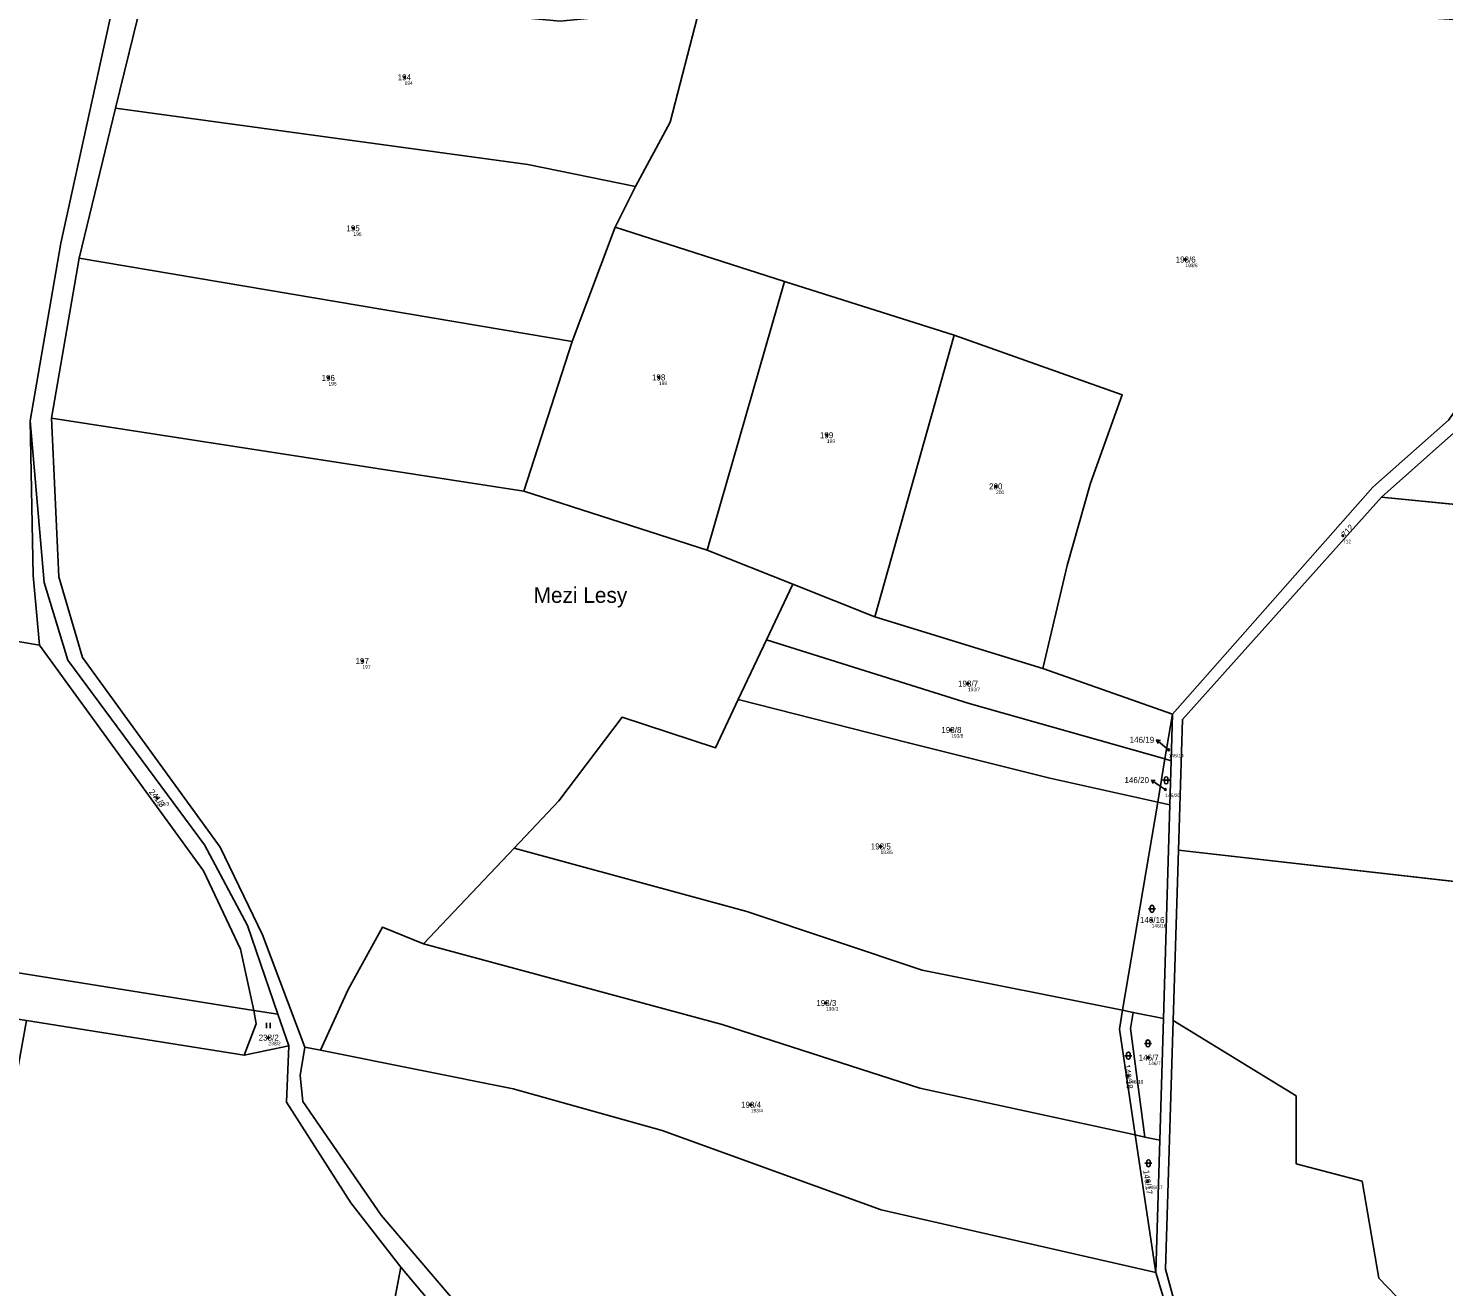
# Model space of a CAD drawing. Extents: x -767985 to -763816, y -1059600 to -1057360.
# Drawn here: x -766944 to -766543.5, y -1058707.9 to -1058351.9 of the extents above; entities that cross this region are included whole.
import ezdxf

# ---------------------------------------------------------------- set-up
doc = ezdxf.new("R2010")
doc.units = 0
for name, color, linetype in [('Definiční body', 7, 'Continuous'), ('Hranice parcel', 7, 'Continuous'), ('Parcelní čísla', 7, 'Continuous'), ('Polygon parcely', 7, 'Continuous'), ('Pop  PČ popisy', 7, 'Continuous'), ('Značky kultur', 7, 'Continuous')]:
    doc.layers.add(name, color=color, linetype=linetype)

msp = doc.modelspace()

# ---------------------------------------------------------------- linework, layer by layer
at = {"layer": 'Definiční body'}
for centre in [(-766837.57, -1058365.77994), (-766852.05, -1058408.48994), (-766616.62, -1058417.33994), (-766859.1, -1058450.81994), (-766765.6, -1058450.69994), (-766718.08, -1058467.03994), (-766670.2, -1058481.51994), (-766572.04, -1058495.44994), (-766849.48, -1058530.90994), (-766678.18, -1058537.30994), (-766682.91, -1058550.42994), (-766621.37, -1058556.03994), (-766907.63, -1058569.65994), (-766622.31, -1058567.26994), (-766702.88, -1058583.38994), (-766626.18, -1058604.17994), (-766718.3, -1058627.65994), (-766876.09, -1058637.46994), (-766627.08, -1058643.09994), (-766632.76, -1058648.33994), (-766739.6, -1058656.45994), (-766627.26, -1058678.17994)]:
    msp.add_circle(centre, 0.25, dxfattribs=at)
at = {"layer": 'Hranice parcel'}
for p, q in [((-766919.34, -1058374.55), (-766910.78, -1058339.43)), ((-766929.67, -1058416.96), (-766919.34, -1058374.55)), ((-766772.27, -1058396.71), (-766778.01, -1058408.21)), ((-766790.17, -1058440.56), (-766778.01, -1058408.21)), ((-766778.01, -1058408.21), (-766730.11, -1058423.54)), ((-766937.51, -1058462.22), (-766929.67, -1058416.96)), ((-766929.67, -1058416.96), (-766790.17, -1058440.56)), ((-766751.93, -1058499.53), (-766730.11, -1058423.54)), ((-766730.11, -1058423.54), (-766682.07, -1058438.72)), ((-766803.82, -1058482.89), (-766790.17, -1058440.56)), ((-766704.48, -1058518.39), (-766682.07, -1058438.72)), ((-766937.51, -1058462.22), (-766803.82, -1058482.89)), ((-766751.93, -1058499.53), (-766803.82, -1058482.89)), ((-766561.16, -1058484.58), (-766527.46, -1058487.88)), ((-766727.74, -1058509.14), (-766751.93, -1058499.53)), ((-766727.74, -1058509.14), (-766735.18, -1058524.9)), ((-766704.48, -1058518.39), (-766727.74, -1058509.14)), ((-766656.93, -1058533.02), (-766704.48, -1058518.39)), ((-766735.18, -1058524.9), (-766743.15, -1058541.77)), ((-766656.93, -1058533.02), (-766620.28, -1058545.98)), ((-766620.28, -1058545.98), (-766622.41, -1058558.63)), ((-766620.28, -1058545.98), (-766620.67, -1058559.16)), ((-766622.41, -1058558.63), (-766624.47, -1058570.84)), ((-766622.41, -1058558.63), (-766620.67, -1058559.16)), ((-766620.67, -1058559.16), (-766621.04, -1058571.6)), ((-766624.47, -1058570.84), (-766634.39, -1058629.69)), ((-766621.04, -1058571.6), (-766624.47, -1058570.84)), ((-766621.04, -1058571.6), (-766622.83, -1058632.06)), ((-766806.57, -1058583.88), (-766832.19, -1058610.93)), ((-766618.6, -1058584.47), (-766620.1, -1058632.62)), ((-766503.3, -1058597.54), (-766618.6, -1058584.47)), ((-766873.43, -1058630.85), (-766880.23, -1058629.77)), ((-766634.39, -1058629.69), (-766631.37, -1058630.31)), ((-766622.83, -1058632.06), (-766631.37, -1058630.31)), ((-766882.92, -1058642.43), (-766944.55, -1058632.61)), ((-766873.43, -1058630.85), (-766870.28, -1058639.83)), ((-766623.85, -1058666.49), (-766622.83, -1058632.06)), ((-766870.28, -1058639.83), (-766882.92, -1058642.43)), ((-766865.78, -1058640.13), (-766861.4, -1058640.97)), ((-766628.07, -1058665.59), (-766630.8, -1058665)), ((-766630.8, -1058665), (-766624.96, -1058703.91)), ((-766628.07, -1058665.59), (-766623.85, -1058666.49)), ((-766623.85, -1058666.49), (-766624.96, -1058703.91)), ((-766838.62, -1058702.42), (-766842.53, -1058722.71))]:
    msp.add_line(p, q, dxfattribs=at)
for points in [[(-766943.53, -1058463.01), (-766934.8, -1058412.72), (-766918.65, -1058338.64)], [(-766754.04, -1058346.08), (-766762.37, -1058378.44), (-766772.27, -1058396.71)], [(-766493.49, -1058350.47), (-766499.13, -1058379.05), (-766514.55, -1058413.96), (-766533.24, -1058450.15), (-766542.15, -1058462.81), (-766563.63, -1058481.69), (-766620.28, -1058545.98)], [(-766561.16, -1058484.58), (-766538.98, -1058464.84), (-766528.76, -1058449.71), (-766510.46, -1058415.96), (-766495.72, -1058380.84), (-766488, -1058353.11)], [(-766919.34, -1058374.55), (-766802.69, -1058390.46), (-766772.27, -1058396.71)], [(-766682.07, -1058438.72), (-766634.51, -1058455.58), (-766643.52, -1058480.64), (-766650.09, -1058503.87), (-766656.93, -1058533.02)], [(-766865.78, -1058640.13), (-766877.78, -1058608.43), (-766889.77, -1058583.6), (-766928.72, -1058529.92), (-766935.37, -1058507.12), (-766937.51, -1058462.22)], [(-766940.92, -1058526.41), (-766942.68, -1058506.76), (-766943.53, -1058463.01)], [(-766943.53, -1058463.01), (-766939.52, -1058508.7), (-766932.84, -1058530.69), (-766894.19, -1058582.94), (-766882.01, -1058605.71), (-766873.43, -1058630.85)], [(-766940.92, -1058526.41), (-766974.29, -1058520.81), (-767091.37, -1058493.73), (-767140.77, -1058485.97)], [(-766618.6, -1058584.47), (-766617.45, -1058547.45), (-766561.16, -1058484.58)], [(-766880.23, -1058629.77), (-766884.02, -1058612.41), (-766894.49, -1058590.25), (-766940.92, -1058526.41)], [(-766735.18, -1058524.9), (-766677.78, -1058542.98), (-766622.41, -1058558.63)], [(-767323.73, -1058535.66), (-767163.02, -1058573.09), (-767004.85, -1058609.94), (-766880.23, -1058629.77)], [(-766743.15, -1058541.77), (-766749.63, -1058555.49), (-766776.02, -1058546.8), (-766793.9, -1058570.5), (-766806.57, -1058583.88)], [(-766624.47, -1058570.84), (-766654.94, -1058564.08), (-766695, -1058554.1), (-766743.15, -1058541.77)], [(-766634.39, -1058629.69), (-766691.1, -1058618.39), (-766740.69, -1058601.8), (-766806.57, -1058583.88)], [(-766832.19, -1058610.93), (-766843.81, -1058606.18), (-766853.5, -1058623.85), (-766861.4, -1058640.97)], [(-766832.19, -1058610.93), (-766747.69, -1058633.79), (-766691.78, -1058651.75), (-766630.8, -1058665)], [(-766882.92, -1058642.43), (-766879.56, -1058633.57), (-766880.23, -1058629.77)], [(-766634.39, -1058629.69), (-766635.3, -1058635.07), (-766630.8, -1058665)], [(-766631.37, -1058630.31), (-766632.16, -1058634.92), (-766628.07, -1058665.59)], [(-766620.1, -1058632.62), (-766622.28, -1058702.97), (-766604.44, -1058768.25), (-766598.75, -1058795.61), (-766597.89, -1058807.06)], [(-766528.98, -1058818.77), (-766521.82, -1058724.01), (-766549.35, -1058718.51), (-766561.89, -1058705.49), (-766566.65, -1058678.11), (-766585.26, -1058673.13), (-766585.25, -1058653.94), (-766620.1, -1058632.62)], [(-766838.62, -1058702.42), (-766852.8, -1058684.23), (-766871.02, -1058655.7), (-766870.28, -1058639.83)], [(-766710.67, -1058786.43), (-766720.03, -1058770.59), (-766731.8, -1058761.8), (-766800.31, -1058733.54), (-766814.1, -1058722.96), (-766844.17, -1058687.65), (-766866.37, -1058655.57), (-766867.09, -1058648.2), (-766865.78, -1058640.13)], [(-766861.4, -1058640.97), (-766806.88, -1058651.91), (-766764.67, -1058663.7), (-766702.67, -1058686.14), (-766624.96, -1058703.91)], [(-766687.74, -1058834.16), (-766698.75, -1058819.75), (-766716.48, -1058786.03), (-766726.88, -1058771.09), (-766737.48, -1058764.06), (-766798.76, -1058739.19), (-766820.82, -1058723.59), (-766838.62, -1058702.42)], [(-766624.96, -1058703.91), (-766609.95, -1058753.6), (-766602.2, -1058790.84), (-766599.95, -1058817.08)]]:
    msp.add_lwpolyline(points, dxfattribs=at)
at = {"layer": 'Polygon parcely'}
for points in [[(-767087.42, -1058325.55), (-767115.99, -1058318.12), (-767126.19, -1058380.17), (-767138.03, -1058445.78), (-767140.23, -1058467.3), (-767140.77, -1058485.97), (-767091.37, -1058493.73), (-766974.29, -1058520.81), (-766940.92, -1058526.41), (-766942.68, -1058506.76), (-766943.53, -1058463.01), (-766934.8, -1058412.72), (-766918.65, -1058338.64), (-766943.19, -1058339.34), (-766975.18, -1058337.59)], [(-766793.57, -1058349.88), (-766836.89, -1058345.84), (-766873.5, -1058340.73), (-766910.78, -1058339.43), (-766919.34, -1058374.55), (-766802.69, -1058390.46), (-766772.27, -1058396.71), (-766762.37, -1058378.44), (-766754.04, -1058346.08)], [(-766650.09, -1058503.87), (-766656.93, -1058533.02), (-766620.28, -1058545.98), (-766563.63, -1058481.69), (-766542.15, -1058462.81), (-766533.24, -1058450.15), (-766514.55, -1058413.96), (-766499.13, -1058379.05), (-766493.49, -1058350.47), (-766510.46, -1058351.3), (-766630.48, -1058343.7), (-766647.71, -1058340.25), (-766754.04, -1058346.08), (-766762.37, -1058378.44), (-766772.27, -1058396.71), (-766778.01, -1058408.21), (-766730.11, -1058423.54), (-766682.07, -1058438.72), (-766634.51, -1058455.58), (-766643.52, -1058480.64)], [(-766499.91, -1058412.6), (-766477.71, -1058352.55), (-766488, -1058353.11), (-766495.72, -1058380.84), (-766510.46, -1058415.96), (-766528.76, -1058449.71), (-766538.98, -1058464.84), (-766561.16, -1058484.58), (-766527.46, -1058487.88), (-766520.29, -1058461.31)], [(-766790.17, -1058440.56), (-766778.01, -1058408.21), (-766772.27, -1058396.71), (-766802.69, -1058390.46), (-766919.34, -1058374.55), (-766929.67, -1058416.96)], [(-766730.11, -1058423.54), (-766778.01, -1058408.21), (-766790.17, -1058440.56), (-766803.82, -1058482.89), (-766751.93, -1058499.53)], [(-766803.82, -1058482.89), (-766790.17, -1058440.56), (-766929.67, -1058416.96), (-766937.51, -1058462.22)], [(-766682.07, -1058438.72), (-766730.11, -1058423.54), (-766751.93, -1058499.53), (-766727.74, -1058509.14), (-766704.48, -1058518.39)], [(-766656.93, -1058533.02), (-766650.09, -1058503.87), (-766643.52, -1058480.64), (-766634.51, -1058455.58), (-766682.07, -1058438.72), (-766704.48, -1058518.39)], [(-766751.93, -1058499.53), (-766803.82, -1058482.89), (-766937.51, -1058462.22), (-766935.37, -1058507.12), (-766928.72, -1058529.92), (-766889.77, -1058583.6), (-766877.78, -1058608.43), (-766865.78, -1058640.13), (-766861.4, -1058640.97), (-766853.5, -1058623.85), (-766843.81, -1058606.18), (-766832.19, -1058610.93), (-766806.57, -1058583.88), (-766793.9, -1058570.5), (-766776.02, -1058546.8), (-766749.63, -1058555.49), (-766743.15, -1058541.77), (-766735.18, -1058524.9), (-766727.74, -1058509.14)], [(-767323.73, -1058535.66), (-767163.02, -1058573.09), (-767004.85, -1058609.94), (-766880.23, -1058629.77), (-766884.02, -1058612.41), (-766894.49, -1058590.25), (-766940.92, -1058526.41), (-766974.29, -1058520.81), (-767091.37, -1058493.73), (-767140.77, -1058485.97), (-767209.66, -1058471.89), (-767233.9, -1058471.12), (-767289.27, -1058465.97), (-767318.41, -1058464.95), (-767320.55, -1058493.36), (-767322.17, -1058514.9)], [(-766940.92, -1058526.41), (-766894.49, -1058590.25), (-766884.02, -1058612.41), (-766880.23, -1058629.77), (-766873.43, -1058630.85), (-766882.01, -1058605.71), (-766894.19, -1058582.94), (-766932.84, -1058530.69), (-766939.52, -1058508.7), (-766943.53, -1058463.01), (-766942.68, -1058506.76)], [(-766508.57, -1058487.5), (-766527.46, -1058487.88), (-766561.16, -1058484.58), (-766617.45, -1058547.45), (-766618.6, -1058584.47), (-766503.3, -1058597.54), (-766499.32, -1058562.54), (-766451.4, -1058558.51), (-766337.3, -1058585.5), (-766331.39, -1058552.99), (-766328.07, -1058536.37), (-766326.8, -1058528.57), (-766323.48, -1058509.87), (-766402.2, -1058479.21), (-766423.21, -1058473.62), (-766477.87, -1058482.51)], [(-766677.78, -1058542.98), (-766622.41, -1058558.63), (-766620.28, -1058545.98), (-766656.93, -1058533.02), (-766704.48, -1058518.39), (-766727.74, -1058509.14), (-766735.18, -1058524.9)], [(-766743.15, -1058541.77), (-766695, -1058554.1), (-766654.94, -1058564.08), (-766624.47, -1058570.84), (-766622.41, -1058558.63), (-766677.78, -1058542.98), (-766735.18, -1058524.9)], [(-766882.92, -1058642.43), (-766879.56, -1058633.57), (-766880.23, -1058629.77), (-767004.85, -1058609.94), (-767163.02, -1058573.09), (-767323.73, -1058535.66), (-767308.38, -1058552.34), (-767286.3, -1058558.38), (-767174.74, -1058584.25), (-767068.51, -1058608.89), (-766991.7, -1058625.29), (-766944.55, -1058632.61)], [(-766793.9, -1058570.5), (-766806.57, -1058583.88), (-766740.69, -1058601.8), (-766691.1, -1058618.39), (-766634.39, -1058629.69), (-766624.47, -1058570.84), (-766654.94, -1058564.08), (-766695, -1058554.1), (-766743.15, -1058541.77), (-766749.63, -1058555.49), (-766776.02, -1058546.8)], [(-766620.28, -1058545.98), (-766622.41, -1058558.63), (-766620.67, -1058559.16)], [(-766622.41, -1058558.63), (-766624.47, -1058570.84), (-766621.04, -1058571.6), (-766620.67, -1058559.16)], [(-766624.47, -1058570.84), (-766634.39, -1058629.69), (-766631.37, -1058630.31), (-766622.83, -1058632.06), (-766621.04, -1058571.6)], [(-766691.78, -1058651.75), (-766630.8, -1058665), (-766635.3, -1058635.07), (-766634.39, -1058629.69), (-766691.1, -1058618.39), (-766740.69, -1058601.8), (-766806.57, -1058583.88), (-766832.19, -1058610.93), (-766747.69, -1058633.79)], [(-766620.1, -1058632.62), (-766585.25, -1058653.94), (-766585.26, -1058673.13), (-766566.65, -1058678.11), (-766561.89, -1058705.49), (-766549.35, -1058718.51), (-766521.82, -1058724.01), (-766528.98, -1058818.77), (-766383.18, -1058843.53), (-766362.61, -1058728.92), (-766342.28, -1058615.61), (-766503.3, -1058597.54), (-766618.6, -1058584.47)], [(-766861.4, -1058640.97), (-766806.88, -1058651.91), (-766764.67, -1058663.7), (-766702.67, -1058686.14), (-766624.96, -1058703.91), (-766630.8, -1058665), (-766691.78, -1058651.75), (-766747.69, -1058633.79), (-766832.19, -1058610.93), (-766843.81, -1058606.18), (-766853.5, -1058623.85)], [(-766880.23, -1058629.77), (-766879.56, -1058633.57), (-766882.92, -1058642.43), (-766870.28, -1058639.83), (-766873.43, -1058630.85)], [(-766634.39, -1058629.69), (-766635.3, -1058635.07), (-766630.8, -1058665), (-766628.07, -1058665.59), (-766632.16, -1058634.92), (-766631.37, -1058630.31)], [(-766628.07, -1058665.59), (-766623.85, -1058666.49), (-766622.83, -1058632.06), (-766631.37, -1058630.31), (-766632.16, -1058634.92)], [(-766882.92, -1058642.43), (-766944.55, -1058632.61), (-766972.04, -1058784.16), (-766999.75, -1058936.9), (-766978.13, -1058933.5), (-766968.77, -1058923.73), (-766880.48, -1058919.11), (-766871.68, -1058873.81), (-766862.98, -1058828.7), (-766853.27, -1058778.37), (-766842.53, -1058722.71), (-766838.62, -1058702.42), (-766852.8, -1058684.23), (-766871.02, -1058655.7), (-766870.28, -1058639.83)], [(-766604.44, -1058768.25), (-766598.75, -1058795.61), (-766597.89, -1058807.06), (-766528.98, -1058818.77), (-766521.82, -1058724.01), (-766549.35, -1058718.51), (-766561.89, -1058705.49), (-766566.65, -1058678.11), (-766585.26, -1058673.13), (-766585.25, -1058653.94), (-766620.1, -1058632.62), (-766622.28, -1058702.97)], [(-766599.95, -1058817.08), (-766602.2, -1058790.84), (-766609.95, -1058753.6), (-766624.96, -1058703.91), (-766702.67, -1058686.14), (-766764.67, -1058663.7), (-766806.88, -1058651.91), (-766861.4, -1058640.97), (-766865.78, -1058640.13), (-766867.09, -1058648.2), (-766866.37, -1058655.57), (-766844.17, -1058687.65), (-766814.1, -1058722.96), (-766800.31, -1058733.54), (-766731.8, -1058761.8), (-766720.03, -1058770.59), (-766710.67, -1058786.43), (-766695.68, -1058793)], [(-766630.8, -1058665), (-766624.96, -1058703.91), (-766623.85, -1058666.49), (-766628.07, -1058665.59)], [(-766853.27, -1058778.37), (-766862.98, -1058828.7), (-766769.67, -1058833.62), (-766762.72, -1058858.87), (-766741.53, -1058860.02), (-766687.74, -1058834.16), (-766698.75, -1058819.75), (-766716.48, -1058786.03), (-766726.88, -1058771.09), (-766737.48, -1058764.06), (-766798.76, -1058739.19), (-766820.82, -1058723.59), (-766838.62, -1058702.42), (-766842.53, -1058722.71), (-766817.89, -1058750.71), (-766833.96, -1058787.48)]]:
    msp.add_lwpolyline(points, close=True, dxfattribs=at)
for points in [[(-766918.65, -1058338.64), (-766934.8, -1058412.72), (-766943.53, -1058463.01), (-766939.52, -1058508.7), (-766932.84, -1058530.69), (-766894.19, -1058582.94), (-766882.01, -1058605.71), (-766873.43, -1058630.85), (-766870.28, -1058639.83), (-766871.02, -1058655.7), (-766852.8, -1058684.23), (-766838.62, -1058702.42), (-766820.82, -1058723.59), (-766798.76, -1058739.19), (-766737.48, -1058764.06), (-766726.88, -1058771.09), (-766716.48, -1058786.03), (-766698.75, -1058819.75), (-766687.74, -1058834.16), (-766685.37, -1058837.27), (-766668.84, -1058859.54), (-766661.51, -1058882.77), (-766725.45, -1058923.02)], [(-766711.95, -1058920.49), (-766656.1, -1058885.58), (-766656.99, -1058882.48), (-766664.18, -1058857.6), (-766692.03, -1058820.66), (-766706.99, -1058793.19), (-766710.67, -1058786.43), (-766720.03, -1058770.59), (-766731.8, -1058761.8), (-766800.31, -1058733.54), (-766814.1, -1058722.96), (-766844.17, -1058687.65), (-766866.37, -1058655.57), (-766867.09, -1058648.2), (-766865.78, -1058640.13), (-766877.78, -1058608.43), (-766889.77, -1058583.6), (-766928.72, -1058529.92), (-766935.37, -1058507.12), (-766937.51, -1058462.22), (-766929.67, -1058416.96), (-766919.34, -1058374.55), (-766910.78, -1058339.43)], [(-766542.15, -1058462.81), (-766563.63, -1058481.69), (-766620.28, -1058545.98), (-766620.67, -1058559.16), (-766621.04, -1058571.6), (-766622.83, -1058632.06), (-766623.85, -1058666.49), (-766624.96, -1058703.91), (-766609.95, -1058753.6), (-766602.2, -1058790.84), (-766599.95, -1058817.08), (-766602.16, -1058819.62), (-766598.12, -1058820.24), (-766596.99, -1058818.96), (-766597.89, -1058807.06), (-766598.75, -1058795.61), (-766604.44, -1058768.25), (-766622.28, -1058702.97), (-766620.1, -1058632.62), (-766618.6, -1058584.47), (-766617.45, -1058547.45), (-766561.16, -1058484.58), (-766538.98, -1058464.84)]]:
    msp.add_lwpolyline(points, dxfattribs=at)
at = {"layer": 'Pop  PČ popisy'}
for p, q in [((-766622.49, -1058555.12), (-766624.789, -1058553.191)), ((-766624.789, -1058553.191), (-766623.7, -1058553.451)), ((-766624.789, -1058553.191), (-766624.344, -1058554.218)), ((-766621.37, -1058556.04), (-766622.49, -1058555.12)), ((-766623.77, -1058566.29), (-766626.258, -1058564.612)), ((-766626.258, -1058564.612), (-766625.148, -1058564.757)), ((-766626.258, -1058564.612), (-766625.708, -1058565.587)), ((-766622.31, -1058567.27), (-766623.77, -1058566.29))]:
    msp.add_line(p, q, dxfattribs=at)
at = {"layer": 'Značky kultur'}
for p, q in [((-766623.071, -1058564.671), (-766621.069, -1058564.671)), ((-766622.571, -1058564.171), (-766622.571, -1058565.172)), ((-766621.569, -1058565.172), (-766621.569, -1058564.171)), ((-766627.061, -1058601.031), (-766625.059, -1058601.031)), ((-766626.561, -1058600.531), (-766626.561, -1058601.532)), ((-766625.559, -1058601.532), (-766625.559, -1058600.531)), ((-766876.601, -1058634.77), (-766876.601, -1058633.27)), ((-766875.6, -1058634.77), (-766875.6, -1058633.27)), ((-766627.731, -1058638.591), (-766627.731, -1058639.592)), ((-766626.729, -1058639.592), (-766626.729, -1058638.591)), ((-766633.751, -1058642.571), (-766631.749, -1058642.571)), ((-766633.251, -1058642.071), (-766633.251, -1058643.072)), ((-766632.249, -1058643.072), (-766632.249, -1058642.071)), ((-766628.231, -1058639.091), (-766626.229, -1058639.091)), ((-766628.081, -1058673.001), (-766626.079, -1058673.001)), ((-766627.581, -1058672.501), (-766627.581, -1058673.502)), ((-766626.579, -1058673.502), (-766626.579, -1058672.501))]:
    msp.add_line(p, q, dxfattribs=at)
for centre, start, end in [((-766622.07, -1058564.1709), 0, 180), ((-766622.07, -1058565.1709), 180, 359.9878861), ((-766626.06, -1058600.5309), 0, 180), ((-766626.06, -1058601.5309), 180, 359.9878861), ((-766627.23, -1058638.5909), 0, 180), ((-766632.75, -1058642.0709), 0, 180), ((-766627.23, -1058639.5909), 180, 359.9878861), ((-766632.75, -1058643.0709), 180, 359.9878861), ((-766627.08, -1058672.5009), 0, 180), ((-766627.08, -1058673.5009), 180, 359.9878861)]:
    msp.add_arc(centre, 0.5, start, end, dxfattribs=at)

# ---------------------------------------------------------------- texts
at = {"layer": 'Definiční body'}
for s, p in [('194', (-766837.57, -1058367.936)), ('195', (-766852.05, -1058410.646)), ('193/6', (-766616.62, -1058419.496)), ('196', (-766859.1, -1058452.976)), ('198', (-766765.6, -1058452.856)), ('199', (-766718.08, -1058469.196)), ('200', (-766670.2, -1058483.676)), ('712', (-766572.04, -1058497.606)), ('197', (-766849.48, -1058533.066)), ('193/7', (-766678.18, -1058539.466)), ('193/8', (-766682.91, -1058552.586)), ('146/19', (-766621.37, -1058558.196)), ('146/20', (-766622.31, -1058569.426)), ('241/3', (-766907.63, -1058571.816)), ('193/5', (-766702.88, -1058585.546)), ('146/16', (-766626.18, -1058606.336)), ('193/3', (-766718.3, -1058629.816)), ('238/2', (-766876.09, -1058639.626)), ('146/7', (-766627.08, -1058645.256)), ('146/18', (-766632.76, -1058650.496)), ('193/4', (-766739.6, -1058658.616)), ('146/17', (-766627.26, -1058680.336))]:
    msp.add_text(s, height=0.999996, dxfattribs=at).set_placement(p)
at = {"layer": 'Parcelní čísla'}
for s, p in [('194', (-766839.544, -1058366.63)), ('195', (-766854.024, -1058409.34)), ('193/6', (-766619.393, -1058418.19)), ('196', (-766861.074, -1058451.67)), ('198', (-766767.574, -1058451.55)), ('199', (-766720.054, -1058467.89)), ('200', (-766672.174, -1058482.37)), ('197', (-766851.454, -1058531.76)), ('193/7', (-766680.953, -1058538.16)), ('193/8', (-766685.683, -1058551.28)), ('146/19', (-766632.411, -1058554.06)), ('146/20', (-766633.871, -1058565.46)), ('193/5', (-766705.653, -1058584.24)), ('146/16', (-766629.485, -1058605.03)), ('193/3', (-766721.073, -1058628.51)), ('238/2', (-766878.863, -1058638.32)), ('146/7', (-766629.853, -1058643.95)), ('193/4', (-766742.373, -1058657.31))]:
    msp.add_text(s, height=1.699998, dxfattribs=at).set_placement(p)
for s, rotation, p in [('712', 47, (-766571.418, -1058496.029)), ('241/3', 308, (-766910.007, -1058567.997)), ('146/18', 277, (-766634.006, -1058645.162)), ('146/17', 278, (-766628.561, -1058675.024))]:
    msp.add_text(s, height=1.699998, rotation=rotation, dxfattribs=at).set_placement(p)
at = {"layer": 'Pop  PČ popisy'}
msp.add_text('Mezi Lesy', height=4.399998, dxfattribs=at).set_placement((-766801.05, -1058514.46))

doc.saveas('drawing.dxf')
